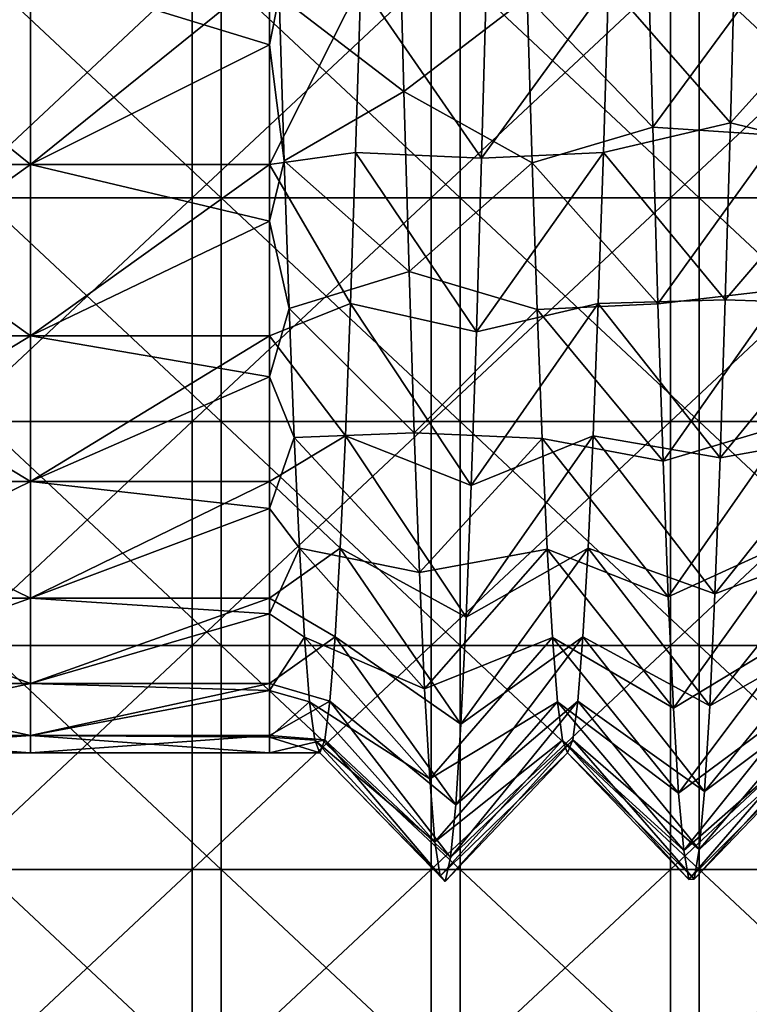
# Model space of a CAD drawing. Header units: inches. Extents: x -4.75 to 4.5, y 0 to 1.88.
# Tile 389 of 462: x 3.63 to 3.87, y 0.33 to 0.66. Entities that reach past the tile are written whole.
import ezdxf

# ---------------------------------------------------------------- set-up
doc = ezdxf.new("R2010")
doc.units = ezdxf.units.IN
doc.header["$LTSCALE"] = 101.851852
doc.header["$MEASUREMENT"] = 0
for name, color, linetype in [('13', 7, 'CONTINUOUS'), ('14', 7, 'CONTINUOUS'), ('5', 7, 'CONTINUOUS'), ('6', 7, 'CONTINUOUS'), ('82', 7, 'CONTINUOUS'), ('83', 7, 'CONTINUOUS')]:
    doc.layers.add(name, color=color, linetype=linetype)

msp = doc.modelspace()

# ---------------------------------------------------------------- linework, layer by layer
at = {"layer": '13', "color": 13, "linetype": 'Continuous', "true_color": 0xd67263}
for points in [[(3.6173, 0.6, -1.25), (3.6173, 0.675, -1.25), (3.69738, 0.6, -1.25), (3.6173, 0.6, -1.25)], [(3.69738, 0.6, -1.25), (3.6173, 0.675, -1.25), (3.69738, 0.675, -1.25), (3.69738, 0.6, -1.25)], [(3.69738, 0.6, -1.25), (3.69738, 0.675, -1.25), (3.77746, 0.6, -1.25), (3.69738, 0.6, -1.25)], [(3.77746, 0.6, -1.25), (3.69738, 0.675, -1.25), (3.77746, 0.675, -1.25), (3.77746, 0.6, -1.25)], [(3.77746, 0.6, -1.25), (3.77746, 0.675, -1.25), (3.85754, 0.6, -1.25), (3.77746, 0.6, -1.25)], [(3.85754, 0.6, -1.25), (3.77746, 0.675, -1.25), (3.85754, 0.675, -1.25), (3.85754, 0.6, -1.25)], [(3.85754, 0.6, -1.25), (3.85754, 0.675, -1.25), (3.93762, 0.6, -1.25), (3.85754, 0.6, -1.25)], [(3.93762, 0.6, -1.25), (3.85754, 0.675, -1.25), (3.93762, 0.675, -1.25), (3.93762, 0.6, -1.25)], [(3.6173, 0.525, -1.25), (3.6173, 0.6, -1.25), (3.69738, 0.525, -1.25), (3.6173, 0.525, -1.25)], [(3.69738, 0.525, -1.25), (3.6173, 0.6, -1.25), (3.69738, 0.6, -1.25), (3.69738, 0.525, -1.25)], [(3.69738, 0.525, -1.25), (3.69738, 0.6, -1.25), (3.77746, 0.525, -1.25), (3.69738, 0.525, -1.25)], [(3.77746, 0.525, -1.25), (3.69738, 0.6, -1.25), (3.77746, 0.6, -1.25), (3.77746, 0.525, -1.25)], [(3.77746, 0.525, -1.25), (3.77746, 0.6, -1.25), (3.85754, 0.525, -1.25), (3.77746, 0.525, -1.25)], [(3.85754, 0.525, -1.25), (3.77746, 0.6, -1.25), (3.85754, 0.6, -1.25), (3.85754, 0.525, -1.25)], [(3.85754, 0.525, -1.25), (3.85754, 0.6, -1.25), (3.93762, 0.525, -1.25), (3.85754, 0.525, -1.25)], [(3.93762, 0.525, -1.25), (3.85754, 0.6, -1.25), (3.93762, 0.6, -1.25), (3.93762, 0.525, -1.25)], [(3.6173, 0.45, -1.25), (3.6173, 0.525, -1.25), (3.69738, 0.45, -1.25), (3.6173, 0.45, -1.25)], [(3.69738, 0.45, -1.25), (3.6173, 0.525, -1.25), (3.69738, 0.525, -1.25), (3.69738, 0.45, -1.25)], [(3.69738, 0.45, -1.25), (3.69738, 0.525, -1.25), (3.77746, 0.45, -1.25), (3.69738, 0.45, -1.25)], [(3.77746, 0.45, -1.25), (3.69738, 0.525, -1.25), (3.77746, 0.525, -1.25), (3.77746, 0.45, -1.25)], [(3.77746, 0.45, -1.25), (3.77746, 0.525, -1.25), (3.85754, 0.45, -1.25), (3.77746, 0.45, -1.25)], [(3.85754, 0.45, -1.25), (3.77746, 0.525, -1.25), (3.85754, 0.525, -1.25), (3.85754, 0.45, -1.25)], [(3.85754, 0.45, -1.25), (3.85754, 0.525, -1.25), (3.93762, 0.45, -1.25), (3.85754, 0.45, -1.25)], [(3.93762, 0.45, -1.25), (3.85754, 0.525, -1.25), (3.93762, 0.525, -1.25), (3.93762, 0.45, -1.25)], [(3.6173, 0.375, -1.25), (3.6173, 0.45, -1.25), (3.69738, 0.375, -1.25), (3.6173, 0.375, -1.25)], [(3.69738, 0.375, -1.25), (3.6173, 0.45, -1.25), (3.69738, 0.45, -1.25), (3.69738, 0.375, -1.25)], [(3.69738, 0.375, -1.25), (3.69738, 0.45, -1.25), (3.77746, 0.375, -1.25), (3.69738, 0.375, -1.25)], [(3.77746, 0.375, -1.25), (3.69738, 0.45, -1.25), (3.77746, 0.45, -1.25), (3.77746, 0.375, -1.25)], [(3.77746, 0.375, -1.25), (3.77746, 0.45, -1.25), (3.85754, 0.375, -1.25), (3.77746, 0.375, -1.25)], [(3.85754, 0.375, -1.25), (3.77746, 0.45, -1.25), (3.85754, 0.45, -1.25), (3.85754, 0.375, -1.25)], [(3.85754, 0.375, -1.25), (3.85754, 0.45, -1.25), (3.93762, 0.375, -1.25), (3.85754, 0.375, -1.25)], [(3.93762, 0.375, -1.25), (3.85754, 0.45, -1.25), (3.93762, 0.45, -1.25), (3.93762, 0.375, -1.25)], [(3.6173, 0.3, -1.25), (3.6173, 0.375, -1.25), (3.69738, 0.3, -1.25), (3.6173, 0.3, -1.25)], [(3.69738, 0.3, -1.25), (3.6173, 0.375, -1.25), (3.69738, 0.375, -1.25), (3.69738, 0.3, -1.25)], [(3.69738, 0.3, -1.25), (3.69738, 0.375, -1.25), (3.77746, 0.3, -1.25), (3.69738, 0.3, -1.25)], [(3.77746, 0.3, -1.25), (3.69738, 0.375, -1.25), (3.77746, 0.375, -1.25), (3.77746, 0.3, -1.25)], [(3.77746, 0.3, -1.25), (3.77746, 0.375, -1.25), (3.85754, 0.3, -1.25), (3.77746, 0.3, -1.25)], [(3.85754, 0.3, -1.25), (3.77746, 0.375, -1.25), (3.85754, 0.375, -1.25), (3.85754, 0.3, -1.25)], [(3.85754, 0.3, -1.25), (3.85754, 0.375, -1.25), (3.93762, 0.3, -1.25), (3.85754, 0.3, -1.25)], [(3.93762, 0.3, -1.25), (3.85754, 0.375, -1.25), (3.93762, 0.375, -1.25), (3.93762, 0.3, -1.25)]]:
    msp.add_3dface(points, dxfattribs=at)
at = {"layer": '14', "color": 13, "linetype": 'Continuous', "true_color": 0xd67263}
for points in [[(3.68772, 0.6, 1.25), (3.68772, 0.675, 1.25), (3.60764, 0.6, 1.25), (3.68772, 0.6, 1.25)], [(3.60764, 0.6, 1.25), (3.68772, 0.675, 1.25), (3.60764, 0.675, 1.25), (3.60764, 0.6, 1.25)], [(3.7678, 0.6, 1.25), (3.7678, 0.675, 1.25), (3.68772, 0.6, 1.25), (3.7678, 0.6, 1.25)], [(3.68772, 0.6, 1.25), (3.7678, 0.675, 1.25), (3.68772, 0.675, 1.25), (3.68772, 0.6, 1.25)], [(3.84788, 0.6, 1.25), (3.84788, 0.675, 1.25), (3.7678, 0.6, 1.25), (3.84788, 0.6, 1.25)], [(3.7678, 0.6, 1.25), (3.84788, 0.675, 1.25), (3.7678, 0.675, 1.25), (3.7678, 0.6, 1.25)], [(3.92796, 0.6, 1.25), (3.92796, 0.675, 1.25), (3.84788, 0.6, 1.25), (3.92796, 0.6, 1.25)], [(3.84788, 0.6, 1.25), (3.92796, 0.675, 1.25), (3.84788, 0.675, 1.25), (3.84788, 0.6, 1.25)], [(3.68772, 0.525, 1.25), (3.68772, 0.6, 1.25), (3.60764, 0.525, 1.25), (3.68772, 0.525, 1.25)], [(3.60764, 0.525, 1.25), (3.68772, 0.6, 1.25), (3.60764, 0.6, 1.25), (3.60764, 0.525, 1.25)], [(3.7678, 0.525, 1.25), (3.7678, 0.6, 1.25), (3.68772, 0.525, 1.25), (3.7678, 0.525, 1.25)], [(3.68772, 0.525, 1.25), (3.7678, 0.6, 1.25), (3.68772, 0.6, 1.25), (3.68772, 0.525, 1.25)], [(3.84788, 0.525, 1.25), (3.84788, 0.6, 1.25), (3.7678, 0.525, 1.25), (3.84788, 0.525, 1.25)], [(3.7678, 0.525, 1.25), (3.84788, 0.6, 1.25), (3.7678, 0.6, 1.25), (3.7678, 0.525, 1.25)], [(3.92796, 0.525, 1.25), (3.92796, 0.6, 1.25), (3.84788, 0.525, 1.25), (3.92796, 0.525, 1.25)], [(3.84788, 0.525, 1.25), (3.92796, 0.6, 1.25), (3.84788, 0.6, 1.25), (3.84788, 0.525, 1.25)], [(3.68772, 0.45, 1.25), (3.68772, 0.525, 1.25), (3.60764, 0.45, 1.25), (3.68772, 0.45, 1.25)], [(3.60764, 0.45, 1.25), (3.68772, 0.525, 1.25), (3.60764, 0.525, 1.25), (3.60764, 0.45, 1.25)], [(3.7678, 0.45, 1.25), (3.7678, 0.525, 1.25), (3.68772, 0.45, 1.25), (3.7678, 0.45, 1.25)], [(3.68772, 0.45, 1.25), (3.7678, 0.525, 1.25), (3.68772, 0.525, 1.25), (3.68772, 0.45, 1.25)], [(3.84788, 0.45, 1.25), (3.84788, 0.525, 1.25), (3.7678, 0.45, 1.25), (3.84788, 0.45, 1.25)], [(3.7678, 0.45, 1.25), (3.84788, 0.525, 1.25), (3.7678, 0.525, 1.25), (3.7678, 0.45, 1.25)], [(3.92796, 0.45, 1.25), (3.92796, 0.525, 1.25), (3.84788, 0.45, 1.25), (3.92796, 0.45, 1.25)], [(3.84788, 0.45, 1.25), (3.92796, 0.525, 1.25), (3.84788, 0.525, 1.25), (3.84788, 0.45, 1.25)], [(3.68772, 0.375, 1.25), (3.68772, 0.45, 1.25), (3.60764, 0.375, 1.25), (3.68772, 0.375, 1.25)], [(3.60764, 0.375, 1.25), (3.68772, 0.45, 1.25), (3.60764, 0.45, 1.25), (3.60764, 0.375, 1.25)], [(3.7678, 0.375, 1.25), (3.7678, 0.45, 1.25), (3.68772, 0.375, 1.25), (3.7678, 0.375, 1.25)], [(3.68772, 0.375, 1.25), (3.7678, 0.45, 1.25), (3.68772, 0.45, 1.25), (3.68772, 0.375, 1.25)], [(3.84788, 0.375, 1.25), (3.84788, 0.45, 1.25), (3.7678, 0.375, 1.25), (3.84788, 0.375, 1.25)], [(3.7678, 0.375, 1.25), (3.84788, 0.45, 1.25), (3.7678, 0.45, 1.25), (3.7678, 0.375, 1.25)], [(3.92796, 0.375, 1.25), (3.92796, 0.45, 1.25), (3.84788, 0.375, 1.25), (3.92796, 0.375, 1.25)], [(3.84788, 0.375, 1.25), (3.92796, 0.45, 1.25), (3.84788, 0.45, 1.25), (3.84788, 0.375, 1.25)], [(3.68772, 0.3, 1.25), (3.68772, 0.375, 1.25), (3.60764, 0.3, 1.25), (3.68772, 0.3, 1.25)], [(3.60764, 0.3, 1.25), (3.68772, 0.375, 1.25), (3.60764, 0.375, 1.25), (3.60764, 0.3, 1.25)], [(3.7678, 0.3, 1.25), (3.7678, 0.375, 1.25), (3.68772, 0.3, 1.25), (3.7678, 0.3, 1.25)], [(3.68772, 0.3, 1.25), (3.7678, 0.375, 1.25), (3.68772, 0.375, 1.25), (3.68772, 0.3, 1.25)], [(3.84788, 0.3, 1.25), (3.84788, 0.375, 1.25), (3.7678, 0.3, 1.25), (3.84788, 0.3, 1.25)], [(3.7678, 0.3, 1.25), (3.84788, 0.375, 1.25), (3.7678, 0.375, 1.25), (3.7678, 0.3, 1.25)], [(3.92796, 0.3, 1.25), (3.92796, 0.375, 1.25), (3.84788, 0.3, 1.25), (3.92796, 0.3, 1.25)], [(3.84788, 0.3, 1.25), (3.92796, 0.375, 1.25), (3.84788, 0.375, 1.25), (3.84788, 0.3, 1.25)]]:
    msp.add_3dface(points, dxfattribs=at)
at = {"layer": '5', "color": 13, "linetype": 'Continuous', "true_color": 0xd67263}
for points in [[(3.63352, 0.6111, -0.28429), (3.63352, 0.67575, -0.32836), (3.55344, 0.6111, -0.28429), (3.63352, 0.6111, -0.28429)], [(3.55344, 0.6111, -0.28429), (3.63352, 0.67575, -0.32836), (3.55344, 0.67575, -0.32836), (3.55344, 0.6111, -0.28429)], [(3.7136, 0.6111, -0.28429), (3.7136, 0.67575, -0.32836), (3.63352, 0.6111, -0.28429), (3.7136, 0.6111, -0.28429)], [(3.63352, 0.6111, -0.28429), (3.7136, 0.67575, -0.32836), (3.63352, 0.67575, -0.32836), (3.63352, 0.6111, -0.28429)], [(3.7136, 0.67575, -0.32836), (3.7136, 0.6111, -0.28429), (3.74416, 0.67176, -0.32604), (3.7136, 0.67575, -0.32836)], [(3.74416, 0.67176, -0.32604), (3.7136, 0.6111, -0.28429), (3.74243, 0.61514, -0.28748), (3.74416, 0.67176, -0.32604)], [(3.74243, 0.61514, -0.28748), (3.7136, 0.6111, -0.28429), (3.74072, 0.56454, -0.24236), (3.74243, 0.61514, -0.28748)], [(3.63352, 0.55375, -0.23107), (3.63352, 0.6111, -0.28429), (3.55344, 0.55375, -0.23107), (3.63352, 0.55375, -0.23107)], [(3.55344, 0.55375, -0.23107), (3.63352, 0.6111, -0.28429), (3.55344, 0.6111, -0.28429), (3.55344, 0.55375, -0.23107)], [(3.7136, 0.55375, -0.23107), (3.7136, 0.6111, -0.28429), (3.63352, 0.55375, -0.23107), (3.7136, 0.55375, -0.23107)], [(3.63352, 0.55375, -0.23107), (3.7136, 0.6111, -0.28429), (3.63352, 0.6111, -0.28429), (3.63352, 0.55375, -0.23107)], [(3.7136, 0.6111, -0.28429), (3.7136, 0.55375, -0.23107), (3.74072, 0.56454, -0.24236), (3.7136, 0.6111, -0.28429)], [(3.74072, 0.56454, -0.24236), (3.7136, 0.55375, -0.23107), (3.73901, 0.52023, -0.19113), (3.74072, 0.56454, -0.24236)], [(3.63352, 0.50496, -0.1699), (3.63352, 0.55375, -0.23107), (3.55344, 0.50496, -0.1699), (3.63352, 0.50496, -0.1699)], [(3.55344, 0.50496, -0.1699), (3.63352, 0.55375, -0.23107), (3.55344, 0.55375, -0.23107), (3.55344, 0.50496, -0.1699)], [(3.7136, 0.50496, -0.1699), (3.7136, 0.55375, -0.23107), (3.63352, 0.50496, -0.1699), (3.7136, 0.50496, -0.1699)], [(3.63352, 0.50496, -0.1699), (3.7136, 0.55375, -0.23107), (3.63352, 0.55375, -0.23107), (3.63352, 0.50496, -0.1699)], [(3.7136, 0.55375, -0.23107), (3.7136, 0.50496, -0.1699), (3.73901, 0.52023, -0.19113), (3.7136, 0.55375, -0.23107)], [(3.73901, 0.52023, -0.19113), (3.7136, 0.50496, -0.1699), (3.73729, 0.48262, -0.13411), (3.73901, 0.52023, -0.19113)], [(3.63352, 0.46584, -0.10214), (3.63352, 0.50496, -0.1699), (3.55344, 0.46584, -0.10214), (3.63352, 0.46584, -0.10214)], [(3.55344, 0.46584, -0.10214), (3.63352, 0.50496, -0.1699), (3.55344, 0.50496, -0.1699), (3.55344, 0.46584, -0.10214)], [(3.7136, 0.46584, -0.10214), (3.7136, 0.50496, -0.1699), (3.63352, 0.46584, -0.10214), (3.7136, 0.46584, -0.10214)], [(3.63352, 0.46584, -0.10214), (3.7136, 0.50496, -0.1699), (3.63352, 0.50496, -0.1699), (3.63352, 0.46584, -0.10214)], [(3.7136, 0.50496, -0.1699), (3.7136, 0.46584, -0.10214), (3.73729, 0.48262, -0.13411), (3.7136, 0.50496, -0.1699)], [(3.73729, 0.48262, -0.13411), (3.7136, 0.46584, -0.10214), (3.73557, 0.45285, -0.07291), (3.73729, 0.48262, -0.13411)], [(3.63352, 0.43726, -0.0293), (3.63352, 0.46584, -0.10214), (3.55344, 0.43726, -0.0293), (3.63352, 0.43726, -0.0293)], [(3.55344, 0.43726, -0.0293), (3.63352, 0.46584, -0.10214), (3.55344, 0.46584, -0.10214), (3.55344, 0.43726, -0.0293)], [(3.7136, 0.43726, -0.0293), (3.7136, 0.46584, -0.10214), (3.63352, 0.43726, -0.0293), (3.7136, 0.43726, -0.0293)], [(3.63352, 0.43726, -0.0293), (3.7136, 0.46584, -0.10214), (3.63352, 0.46584, -0.10214), (3.63352, 0.43726, -0.0293)], [(3.7136, 0.46584, -0.10214), (3.7136, 0.43726, -0.0293), (3.73557, 0.45285, -0.07291), (3.7136, 0.46584, -0.10214)], [(3.73557, 0.45285, -0.07291), (3.7136, 0.43726, -0.0293), (3.73386, 0.43137, -0.00874), (3.73557, 0.45285, -0.07291)], [(3.63352, 0.41985, 0.04698), (3.63352, 0.43726, -0.0293), (3.55344, 0.41985, 0.04698), (3.63352, 0.41985, 0.04698)], [(3.55344, 0.41985, 0.04698), (3.63352, 0.43726, -0.0293), (3.55344, 0.43726, -0.0293), (3.55344, 0.41985, 0.04698)], [(3.7136, 0.41985, 0.04698), (3.7136, 0.43726, -0.0293), (3.63352, 0.41985, 0.04698), (3.7136, 0.41985, 0.04698)], [(3.63352, 0.41985, 0.04698), (3.7136, 0.43726, -0.0293), (3.63352, 0.43726, -0.0293), (3.63352, 0.41985, 0.04698)], [(3.7136, 0.43726, -0.0293), (3.7136, 0.41985, 0.04698), (3.73386, 0.43137, -0.00874), (3.7136, 0.43726, -0.0293)], [(3.73386, 0.43137, -0.00874), (3.7136, 0.41985, 0.04698), (3.73215, 0.41836, 0.05761), (3.73386, 0.43137, -0.00874)], [(3.63352, 0.414, 0.125), (3.63352, 0.41985, 0.04698), (3.55344, 0.414, 0.125), (3.63352, 0.414, 0.125)], [(3.55344, 0.414, 0.125), (3.63352, 0.41985, 0.04698), (3.55344, 0.41985, 0.04698), (3.55344, 0.414, 0.125)], [(3.7136, 0.414, 0.125), (3.7136, 0.41985, 0.04698), (3.63352, 0.414, 0.125), (3.7136, 0.414, 0.125)], [(3.63352, 0.414, 0.125), (3.7136, 0.41985, 0.04698), (3.63352, 0.41985, 0.04698), (3.63352, 0.414, 0.125)], [(3.7136, 0.41985, 0.04698), (3.7136, 0.414, 0.125), (3.73215, 0.41836, 0.05761), (3.7136, 0.41985, 0.04698)], [(3.7136, 0.414, 0.125), (3.73045, 0.414, 0.125), (3.73215, 0.41836, 0.05761), (3.7136, 0.414, 0.125)]]:
    msp.add_3dface(points, dxfattribs=at)
at = {"layer": '6', "color": 13, "linetype": 'Continuous', "true_color": 0xd67263}
for points in [[(3.7136, 0.65118, 0.56326), (3.63352, 0.67575, 0.57836), (3.7136, 0.71596, 0.59931), (3.7136, 0.65118, 0.56326)], [(3.7136, 0.65118, 0.56326), (3.7136, 0.71596, 0.59931), (3.71685, 0.66758, 0.57355), (3.7136, 0.65118, 0.56326)], [(3.63352, 0.67575, 0.57836), (3.63352, 0.6111, 0.53429), (3.55344, 0.67575, 0.57836), (3.63352, 0.67575, 0.57836)], [(3.55344, 0.67575, 0.57836), (3.63352, 0.6111, 0.53429), (3.55344, 0.6111, 0.53429), (3.55344, 0.67575, 0.57836)], [(3.63352, 0.6111, 0.53429), (3.63352, 0.67575, 0.57836), (3.7136, 0.65118, 0.56326), (3.63352, 0.6111, 0.53429)], [(3.71855, 0.61235, 0.53528), (3.7136, 0.65118, 0.56326), (3.71685, 0.66758, 0.57355), (3.71855, 0.61235, 0.53528)], [(3.7136, 0.59215, 0.51842), (3.63352, 0.6111, 0.53429), (3.7136, 0.65118, 0.56326), (3.7136, 0.59215, 0.51842)], [(3.7136, 0.59215, 0.51842), (3.7136, 0.65118, 0.56326), (3.71855, 0.61235, 0.53528), (3.7136, 0.59215, 0.51842)], [(3.63352, 0.6111, 0.53429), (3.63352, 0.55375, 0.48107), (3.55344, 0.6111, 0.53429), (3.63352, 0.6111, 0.53429)], [(3.55344, 0.6111, 0.53429), (3.63352, 0.55375, 0.48107), (3.55344, 0.55375, 0.48107), (3.55344, 0.6111, 0.53429)], [(3.63352, 0.55375, 0.48107), (3.63352, 0.6111, 0.53429), (3.7136, 0.59215, 0.51842), (3.63352, 0.55375, 0.48107)], [(3.72023, 0.56287, 0.49066), (3.7136, 0.59215, 0.51842), (3.71855, 0.61235, 0.53528), (3.72023, 0.56287, 0.49066)], [(3.7136, 0.54004, 0.4657), (3.63352, 0.55375, 0.48107), (3.7136, 0.59215, 0.51842), (3.7136, 0.54004, 0.4657)], [(3.7136, 0.54004, 0.4657), (3.7136, 0.59215, 0.51842), (3.72023, 0.56287, 0.49066), (3.7136, 0.54004, 0.4657)], [(3.72191, 0.51967, 0.44039), (3.7136, 0.54004, 0.4657), (3.72023, 0.56287, 0.49066), (3.72191, 0.51967, 0.44039)], [(3.63352, 0.55375, 0.48107), (3.63352, 0.50496, 0.4199), (3.55344, 0.55375, 0.48107), (3.63352, 0.55375, 0.48107)], [(3.55344, 0.55375, 0.48107), (3.63352, 0.50496, 0.4199), (3.55344, 0.50496, 0.4199), (3.55344, 0.55375, 0.48107)], [(3.63352, 0.50496, 0.4199), (3.63352, 0.55375, 0.48107), (3.7136, 0.54004, 0.4657), (3.63352, 0.50496, 0.4199)], [(3.7136, 0.4959, 0.40614), (3.63352, 0.50496, 0.4199), (3.7136, 0.54004, 0.4657), (3.7136, 0.4959, 0.40614)], [(3.7136, 0.4959, 0.40614), (3.7136, 0.54004, 0.4657), (3.72191, 0.51967, 0.44039), (3.7136, 0.4959, 0.40614)], [(3.72361, 0.4826, 0.38407), (3.7136, 0.4959, 0.40614), (3.72191, 0.51967, 0.44039), (3.72361, 0.4826, 0.38407)], [(3.63352, 0.50496, 0.4199), (3.63352, 0.46584, 0.35214), (3.55344, 0.50496, 0.4199), (3.63352, 0.50496, 0.4199)], [(3.55344, 0.50496, 0.4199), (3.63352, 0.46584, 0.35214), (3.55344, 0.46584, 0.35214), (3.55344, 0.50496, 0.4199)], [(3.63352, 0.46584, 0.35214), (3.63352, 0.50496, 0.4199), (3.7136, 0.4959, 0.40614), (3.63352, 0.46584, 0.35214)], [(3.7136, 0.46061, 0.34094), (3.63352, 0.46584, 0.35214), (3.7136, 0.4959, 0.40614), (3.7136, 0.46061, 0.34094)], [(3.7136, 0.46061, 0.34094), (3.7136, 0.4959, 0.40614), (3.72361, 0.4826, 0.38407), (3.7136, 0.46061, 0.34094)], [(3.72533, 0.45279, 0.32276), (3.7136, 0.46061, 0.34094), (3.72361, 0.4826, 0.38407), (3.72533, 0.45279, 0.32276)], [(3.63352, 0.46584, 0.35214), (3.63352, 0.43726, 0.2793), (3.55344, 0.46584, 0.35214), (3.63352, 0.46584, 0.35214)], [(3.55344, 0.46584, 0.35214), (3.63352, 0.43726, 0.2793), (3.55344, 0.43726, 0.2793), (3.55344, 0.46584, 0.35214)], [(3.63352, 0.43726, 0.2793), (3.63352, 0.46584, 0.35214), (3.7136, 0.46061, 0.34094), (3.63352, 0.43726, 0.2793)], [(3.7136, 0.43489, 0.27141), (3.63352, 0.43726, 0.2793), (3.7136, 0.46061, 0.34094), (3.7136, 0.43489, 0.27141)], [(3.7136, 0.43489, 0.27141), (3.7136, 0.46061, 0.34094), (3.72533, 0.45279, 0.32276), (3.7136, 0.43489, 0.27141)], [(3.72705, 0.43117, 0.25796), (3.7136, 0.43489, 0.27141), (3.72533, 0.45279, 0.32276), (3.72705, 0.43117, 0.25796)], [(3.63352, 0.43726, 0.2793), (3.63352, 0.41985, 0.20302), (3.55344, 0.43726, 0.2793), (3.63352, 0.43726, 0.2793)], [(3.55344, 0.43726, 0.2793), (3.63352, 0.41985, 0.20302), (3.55344, 0.41985, 0.20302), (3.55344, 0.43726, 0.2793)], [(3.63352, 0.41985, 0.20302), (3.63352, 0.43726, 0.2793), (3.7136, 0.43489, 0.27141), (3.63352, 0.41985, 0.20302)], [(3.7136, 0.41925, 0.19895), (3.63352, 0.41985, 0.20302), (3.7136, 0.43489, 0.27141), (3.7136, 0.41925, 0.19895)], [(3.7136, 0.41925, 0.19895), (3.7136, 0.43489, 0.27141), (3.72705, 0.43117, 0.25796), (3.7136, 0.41925, 0.19895)], [(3.72876, 0.41826, 0.19161), (3.7136, 0.41925, 0.19895), (3.72705, 0.43117, 0.25796), (3.72876, 0.41826, 0.19161)], [(3.63352, 0.414, 0.125), (3.55344, 0.414, 0.125), (3.55344, 0.41985, 0.20302), (3.63352, 0.414, 0.125)], [(3.63352, 0.41985, 0.20302), (3.63352, 0.414, 0.125), (3.55344, 0.41985, 0.20302), (3.63352, 0.41985, 0.20302)], [(3.7136, 0.414, 0.125), (3.63352, 0.414, 0.125), (3.63352, 0.41985, 0.20302), (3.7136, 0.414, 0.125)], [(3.7136, 0.414, 0.125), (3.63352, 0.41985, 0.20302), (3.7136, 0.41925, 0.19895), (3.7136, 0.414, 0.125)], [(3.73045, 0.414, 0.125), (3.7136, 0.414, 0.125), (3.7136, 0.41925, 0.19895), (3.73045, 0.414, 0.125)], [(3.73045, 0.414, 0.125), (3.7136, 0.41925, 0.19895), (3.72876, 0.41826, 0.19161), (3.73045, 0.414, 0.125)]]:
    msp.add_3dface(points, dxfattribs=at)
at = {"layer": '82', "color": 13, "linetype": 'Continuous', "true_color": 0xd67263}
for points in [[(3.75861, 0.63562, 0.60496), (3.71685, 0.66758, 0.57355), (3.75688, 0.70112, 0.64038), (3.75861, 0.63562, 0.60496)], [(3.86799, 0.6251, -0.34817), (3.86972, 0.6898, -0.38503), (3.82716, 0.67176, -0.32604), (3.86799, 0.6251, -0.34817)], [(3.84021, 0.68819, 0.63425), (3.84195, 0.62361, 0.59719), (3.79986, 0.66722, 0.57333), (3.84021, 0.68819, 0.63425)], [(3.78639, 0.67701, -0.37862), (3.74416, 0.67176, -0.32604), (3.78465, 0.61326, -0.34014), (3.78639, 0.67701, -0.37862)], [(3.74416, 0.67176, -0.32604), (3.74243, 0.61514, -0.28748), (3.78465, 0.61326, -0.34014), (3.74416, 0.67176, -0.32604)], [(3.82543, 0.61514, -0.28748), (3.86799, 0.6251, -0.34817), (3.82716, 0.67176, -0.32604), (3.82543, 0.61514, -0.28748)], [(3.71855, 0.61235, 0.53528), (3.71685, 0.66758, 0.57355), (3.75861, 0.63562, 0.60496), (3.71855, 0.61235, 0.53528)], [(3.79986, 0.66722, 0.57333), (3.84195, 0.62361, 0.59719), (3.80157, 0.61164, 0.53472), (3.79986, 0.66722, 0.57333)], [(3.76035, 0.57533, 0.56126), (3.71855, 0.61235, 0.53528), (3.75861, 0.63562, 0.60496), (3.76035, 0.57533, 0.56126)], [(3.84195, 0.62361, 0.59719), (3.84368, 0.56444, 0.55198), (3.80157, 0.61164, 0.53472), (3.84195, 0.62361, 0.59719)], [(3.86625, 0.56578, -0.30315), (3.86799, 0.6251, -0.34817), (3.82543, 0.61514, -0.28748), (3.86625, 0.56578, -0.30315)], [(3.74243, 0.61514, -0.28748), (3.74072, 0.56454, -0.24236), (3.78292, 0.5551, -0.29364), (3.74243, 0.61514, -0.28748)], [(3.78465, 0.61326, -0.34014), (3.74243, 0.61514, -0.28748), (3.78292, 0.5551, -0.29364), (3.78465, 0.61326, -0.34014)], [(3.82372, 0.56454, -0.24236), (3.86625, 0.56578, -0.30315), (3.82543, 0.61514, -0.28748), (3.82372, 0.56454, -0.24236)], [(3.72023, 0.56287, 0.49066), (3.71855, 0.61235, 0.53528), (3.76035, 0.57533, 0.56126), (3.72023, 0.56287, 0.49066)], [(3.80157, 0.61164, 0.53472), (3.84368, 0.56444, 0.55198), (3.80324, 0.56251, 0.49029), (3.80157, 0.61164, 0.53472)], [(3.76209, 0.52128, 0.51003), (3.72023, 0.56287, 0.49066), (3.76035, 0.57533, 0.56126), (3.76209, 0.52128, 0.51003)], [(3.74072, 0.56454, -0.24236), (3.73901, 0.52023, -0.19113), (3.78118, 0.50354, -0.23992), (3.74072, 0.56454, -0.24236)], [(3.78292, 0.5551, -0.29364), (3.74072, 0.56454, -0.24236), (3.78118, 0.50354, -0.23992), (3.78292, 0.5551, -0.29364)], [(3.84368, 0.56444, 0.55198), (3.84542, 0.5117, 0.49941), (3.80324, 0.56251, 0.49029), (3.84368, 0.56444, 0.55198)], [(3.82201, 0.52023, -0.19113), (3.86452, 0.51288, -0.25075), (3.82372, 0.56454, -0.24236), (3.82201, 0.52023, -0.19113)], [(3.86452, 0.51288, -0.25075), (3.86625, 0.56578, -0.30315), (3.82372, 0.56454, -0.24236), (3.86452, 0.51288, -0.25075)], [(3.72191, 0.51967, 0.44039), (3.72023, 0.56287, 0.49066), (3.76209, 0.52128, 0.51003), (3.72191, 0.51967, 0.44039)], [(3.80324, 0.56251, 0.49029), (3.84542, 0.5117, 0.49941), (3.80492, 0.51929, 0.43989), (3.80324, 0.56251, 0.49029)], [(3.76382, 0.47441, 0.45217), (3.72191, 0.51967, 0.44039), (3.76209, 0.52128, 0.51003), (3.76382, 0.47441, 0.45217)], [(3.72361, 0.4826, 0.38407), (3.72191, 0.51967, 0.44039), (3.76382, 0.47441, 0.45217), (3.72361, 0.4826, 0.38407)], [(3.73901, 0.52023, -0.19113), (3.73729, 0.48262, -0.13411), (3.77945, 0.45946, -0.1799), (3.73901, 0.52023, -0.19113)], [(3.78118, 0.50354, -0.23992), (3.73901, 0.52023, -0.19113), (3.77945, 0.45946, -0.1799), (3.78118, 0.50354, -0.23992)], [(3.84542, 0.5117, 0.49941), (3.84715, 0.46631, 0.44038), (3.80492, 0.51929, 0.43989), (3.84542, 0.5117, 0.49941)], [(3.80492, 0.51929, 0.43989), (3.84715, 0.46631, 0.44038), (3.80662, 0.48232, 0.38359), (3.80492, 0.51929, 0.43989)], [(3.82029, 0.48262, -0.13411), (3.86278, 0.4673, -0.19186), (3.82201, 0.52023, -0.19113), (3.82029, 0.48262, -0.13411)], [(3.86278, 0.4673, -0.19186), (3.86452, 0.51288, -0.25075), (3.82201, 0.52023, -0.19113), (3.86278, 0.4673, -0.19186)], [(3.72533, 0.45279, 0.32276), (3.72361, 0.4826, 0.38407), (3.76556, 0.43553, 0.38866), (3.72533, 0.45279, 0.32276)], [(3.76556, 0.43553, 0.38866), (3.72361, 0.4826, 0.38407), (3.76382, 0.47441, 0.45217), (3.76556, 0.43553, 0.38866)], [(3.73729, 0.48262, -0.13411), (3.73557, 0.45285, -0.07291), (3.77771, 0.42362, -0.11462), (3.73729, 0.48262, -0.13411)], [(3.77945, 0.45946, -0.1799), (3.73729, 0.48262, -0.13411), (3.77771, 0.42362, -0.11462), (3.77945, 0.45946, -0.1799)], [(3.84715, 0.46631, 0.44038), (3.84889, 0.42904, 0.37591), (3.80662, 0.48232, 0.38359), (3.84715, 0.46631, 0.44038)], [(3.80662, 0.48232, 0.38359), (3.84889, 0.42904, 0.37591), (3.80834, 0.4527, 0.32255), (3.80662, 0.48232, 0.38359)], [(3.81857, 0.45285, -0.07291), (3.86104, 0.42983, -0.12751), (3.82029, 0.48262, -0.13411), (3.81857, 0.45285, -0.07291)], [(3.86104, 0.42983, -0.12751), (3.86278, 0.4673, -0.19186), (3.82029, 0.48262, -0.13411), (3.86104, 0.42983, -0.12751)], [(3.72705, 0.43117, 0.25796), (3.72533, 0.45279, 0.32276), (3.76729, 0.40531, 0.32061), (3.72705, 0.43117, 0.25796)], [(3.76729, 0.40531, 0.32061), (3.72533, 0.45279, 0.32276), (3.76556, 0.43553, 0.38866), (3.76729, 0.40531, 0.32061)], [(3.73557, 0.45285, -0.07291), (3.73386, 0.43137, -0.00874), (3.77597, 0.39665, -0.04522), (3.73557, 0.45285, -0.07291)], [(3.77771, 0.42362, -0.11462), (3.73557, 0.45285, -0.07291), (3.77597, 0.39665, -0.04522), (3.77771, 0.42362, -0.11462)], [(3.84889, 0.42904, 0.37591), (3.85063, 0.40054, 0.30712), (3.80834, 0.4527, 0.32255), (3.84889, 0.42904, 0.37591)], [(3.80834, 0.4527, 0.32255), (3.85063, 0.40054, 0.30712), (3.81006, 0.43114, 0.25785), (3.80834, 0.4527, 0.32255)], [(3.81686, 0.43137, -0.00874), (3.85931, 0.40112, -0.05881), (3.81857, 0.45285, -0.07291), (3.81686, 0.43137, -0.00874)], [(3.85931, 0.40112, -0.05881), (3.86104, 0.42983, -0.12751), (3.81857, 0.45285, -0.07291), (3.85931, 0.40112, -0.05881)], [(3.72876, 0.41826, 0.19161), (3.72705, 0.43117, 0.25796), (3.76903, 0.38426, 0.24918), (3.72876, 0.41826, 0.19161)], [(3.76903, 0.38426, 0.24918), (3.72705, 0.43117, 0.25796), (3.76729, 0.40531, 0.32061), (3.76903, 0.38426, 0.24918)], [(3.73386, 0.43137, -0.00874), (3.73215, 0.41836, 0.05761), (3.77424, 0.37901, 0.02713), (3.73386, 0.43137, -0.00874)], [(3.77597, 0.39665, -0.04522), (3.73386, 0.43137, -0.00874), (3.77424, 0.37901, 0.02713), (3.77597, 0.39665, -0.04522)], [(3.85063, 0.40054, 0.30712), (3.85236, 0.38131, 0.23518), (3.81006, 0.43114, 0.25785), (3.85063, 0.40054, 0.30712)], [(3.81006, 0.43114, 0.25785), (3.85236, 0.38131, 0.23518), (3.81176, 0.41826, 0.19166), (3.81006, 0.43114, 0.25785)], [(3.81515, 0.41836, 0.05761), (3.85757, 0.38166, 0.01307), (3.81686, 0.43137, -0.00874), (3.81515, 0.41836, 0.05761)], [(3.85757, 0.38166, 0.01307), (3.85931, 0.40112, -0.05881), (3.81686, 0.43137, -0.00874), (3.85757, 0.38166, 0.01307)], [(3.73045, 0.414, 0.125), (3.72876, 0.41826, 0.19161), (3.77077, 0.37276, 0.1756), (3.73045, 0.414, 0.125)], [(3.77077, 0.37276, 0.1756), (3.72876, 0.41826, 0.19161), (3.76903, 0.38426, 0.24918), (3.77077, 0.37276, 0.1756)], [(3.73215, 0.41836, 0.05761), (3.73045, 0.414, 0.125), (3.7725, 0.371, 0.10116), (3.73215, 0.41836, 0.05761)], [(3.77424, 0.37901, 0.02713), (3.73215, 0.41836, 0.05761), (3.7725, 0.371, 0.10116), (3.77424, 0.37901, 0.02713)], [(3.85236, 0.38131, 0.23518), (3.8541, 0.37167, 0.16134), (3.81176, 0.41826, 0.19166), (3.85236, 0.38131, 0.23518)], [(3.81176, 0.41826, 0.19166), (3.8541, 0.37167, 0.16134), (3.81345, 0.414, 0.125), (3.81176, 0.41826, 0.19166)], [(3.81345, 0.414, 0.125), (3.85584, 0.37178, 0.08688), (3.81515, 0.41836, 0.05761), (3.81345, 0.414, 0.125)], [(3.85584, 0.37178, 0.08688), (3.85757, 0.38166, 0.01307), (3.81515, 0.41836, 0.05761), (3.85584, 0.37178, 0.08688)], [(3.7725, 0.371, 0.10116), (3.73045, 0.414, 0.125), (3.77077, 0.37276, 0.1756), (3.7725, 0.371, 0.10116)], [(3.8541, 0.37167, 0.16134), (3.85584, 0.37178, 0.08688), (3.81345, 0.414, 0.125), (3.8541, 0.37167, 0.16134)]]:
    msp.add_3dface(points, dxfattribs=at)
at = {"layer": '83', "color": 13, "linetype": 'Continuous', "true_color": 0xd67263}
for points in [[(3.75861, 0.63562, 0.60496), (3.75688, 0.70112, 0.64038), (3.79986, 0.66722, 0.57333), (3.75861, 0.63562, 0.60496)], [(3.86972, 0.6898, -0.38503), (3.86799, 0.6251, -0.34817), (3.91017, 0.672, -0.32618), (3.86972, 0.6898, -0.38503)], [(3.84195, 0.62361, 0.59719), (3.84021, 0.68819, 0.63425), (3.88252, 0.67882, 0.58012), (3.84195, 0.62361, 0.59719)], [(3.78639, 0.67701, -0.37862), (3.78465, 0.61326, -0.34014), (3.82716, 0.67176, -0.32604), (3.78639, 0.67701, -0.37862)], [(3.84195, 0.62361, 0.59719), (3.88252, 0.67882, 0.58012), (3.88428, 0.6208, 0.54184), (3.84195, 0.62361, 0.59719)], [(3.78465, 0.61326, -0.34014), (3.82543, 0.61514, -0.28748), (3.82716, 0.67176, -0.32604), (3.78465, 0.61326, -0.34014)], [(3.86799, 0.6251, -0.34817), (3.90843, 0.61517, -0.2875), (3.91017, 0.672, -0.32618), (3.86799, 0.6251, -0.34817)], [(3.75861, 0.63562, 0.60496), (3.79986, 0.66722, 0.57333), (3.80157, 0.61164, 0.53472), (3.75861, 0.63562, 0.60496)], [(3.76035, 0.57533, 0.56126), (3.75861, 0.63562, 0.60496), (3.80157, 0.61164, 0.53472), (3.76035, 0.57533, 0.56126)], [(3.84368, 0.56444, 0.55198), (3.84195, 0.62361, 0.59719), (3.88428, 0.6208, 0.54184), (3.84368, 0.56444, 0.55198)], [(3.86799, 0.6251, -0.34817), (3.86625, 0.56578, -0.30315), (3.90843, 0.61517, -0.2875), (3.86799, 0.6251, -0.34817)], [(3.84368, 0.56444, 0.55198), (3.88428, 0.6208, 0.54184), (3.886, 0.5694, 0.49723), (3.84368, 0.56444, 0.55198)], [(3.78465, 0.61326, -0.34014), (3.78292, 0.5551, -0.29364), (3.82543, 0.61514, -0.28748), (3.78465, 0.61326, -0.34014)], [(3.78292, 0.5551, -0.29364), (3.82372, 0.56454, -0.24236), (3.82543, 0.61514, -0.28748), (3.78292, 0.5551, -0.29364)], [(3.86625, 0.56578, -0.30315), (3.90672, 0.56448, -0.2423), (3.90843, 0.61517, -0.2875), (3.86625, 0.56578, -0.30315)], [(3.76035, 0.57533, 0.56126), (3.80157, 0.61164, 0.53472), (3.80324, 0.56251, 0.49029), (3.76035, 0.57533, 0.56126)], [(3.76209, 0.52128, 0.51003), (3.76035, 0.57533, 0.56126), (3.80324, 0.56251, 0.49029), (3.76209, 0.52128, 0.51003)], [(3.84542, 0.5117, 0.49941), (3.84368, 0.56444, 0.55198), (3.886, 0.5694, 0.49723), (3.84542, 0.5117, 0.49941)], [(3.84542, 0.5117, 0.49941), (3.886, 0.5694, 0.49723), (3.88771, 0.52432, 0.44645), (3.84542, 0.5117, 0.49941)], [(3.78292, 0.5551, -0.29364), (3.78118, 0.50354, -0.23992), (3.82372, 0.56454, -0.24236), (3.78292, 0.5551, -0.29364)], [(3.78118, 0.50354, -0.23992), (3.82201, 0.52023, -0.19113), (3.82372, 0.56454, -0.24236), (3.78118, 0.50354, -0.23992)], [(3.86625, 0.56578, -0.30315), (3.86452, 0.51288, -0.25075), (3.90672, 0.56448, -0.2423), (3.86625, 0.56578, -0.30315)], [(3.86452, 0.51288, -0.25075), (3.90501, 0.52017, -0.19105), (3.90672, 0.56448, -0.2423), (3.86452, 0.51288, -0.25075)], [(3.76209, 0.52128, 0.51003), (3.80324, 0.56251, 0.49029), (3.80492, 0.51929, 0.43989), (3.76209, 0.52128, 0.51003)], [(3.76382, 0.47441, 0.45217), (3.76209, 0.52128, 0.51003), (3.80492, 0.51929, 0.43989), (3.76382, 0.47441, 0.45217)], [(3.84715, 0.46631, 0.44038), (3.84542, 0.5117, 0.49941), (3.88771, 0.52432, 0.44645), (3.84715, 0.46631, 0.44038)], [(3.84715, 0.46631, 0.44038), (3.88771, 0.52432, 0.44645), (3.88945, 0.48566, 0.38936), (3.84715, 0.46631, 0.44038)], [(3.76382, 0.47441, 0.45217), (3.80492, 0.51929, 0.43989), (3.80662, 0.48232, 0.38359), (3.76382, 0.47441, 0.45217)], [(3.78118, 0.50354, -0.23992), (3.77945, 0.45946, -0.1799), (3.82201, 0.52023, -0.19113), (3.78118, 0.50354, -0.23992)], [(3.77945, 0.45946, -0.1799), (3.82029, 0.48262, -0.13411), (3.82201, 0.52023, -0.19113), (3.77945, 0.45946, -0.1799)], [(3.86452, 0.51288, -0.25075), (3.86278, 0.4673, -0.19186), (3.90501, 0.52017, -0.19105), (3.86452, 0.51288, -0.25075)], [(3.86278, 0.4673, -0.19186), (3.90329, 0.48264, -0.13415), (3.90501, 0.52017, -0.19105), (3.86278, 0.4673, -0.19186)], [(3.84889, 0.42904, 0.37591), (3.84715, 0.46631, 0.44038), (3.88945, 0.48566, 0.38936), (3.84889, 0.42904, 0.37591)], [(3.84889, 0.42904, 0.37591), (3.88945, 0.48566, 0.38936), (3.89121, 0.45463, 0.32721), (3.84889, 0.42904, 0.37591)], [(3.76556, 0.43553, 0.38866), (3.76382, 0.47441, 0.45217), (3.80662, 0.48232, 0.38359), (3.76556, 0.43553, 0.38866)], [(3.76556, 0.43553, 0.38866), (3.80662, 0.48232, 0.38359), (3.80834, 0.4527, 0.32255), (3.76556, 0.43553, 0.38866)], [(3.77945, 0.45946, -0.1799), (3.77771, 0.42362, -0.11462), (3.82029, 0.48262, -0.13411), (3.77945, 0.45946, -0.1799)], [(3.77771, 0.42362, -0.11462), (3.81857, 0.45285, -0.07291), (3.82029, 0.48262, -0.13411), (3.77771, 0.42362, -0.11462)], [(3.86278, 0.4673, -0.19186), (3.86104, 0.42983, -0.12751), (3.90329, 0.48264, -0.13415), (3.86278, 0.4673, -0.19186)], [(3.86104, 0.42983, -0.12751), (3.90157, 0.45292, -0.07306), (3.90329, 0.48264, -0.13415), (3.86104, 0.42983, -0.12751)], [(3.76729, 0.40531, 0.32061), (3.76556, 0.43553, 0.38866), (3.80834, 0.4527, 0.32255), (3.76729, 0.40531, 0.32061)], [(3.76729, 0.40531, 0.32061), (3.80834, 0.4527, 0.32255), (3.81006, 0.43114, 0.25785), (3.76729, 0.40531, 0.32061)], [(3.77771, 0.42362, -0.11462), (3.77597, 0.39665, -0.04522), (3.81857, 0.45285, -0.07291), (3.77771, 0.42362, -0.11462)], [(3.77597, 0.39665, -0.04522), (3.81686, 0.43137, -0.00874), (3.81857, 0.45285, -0.07291), (3.77597, 0.39665, -0.04522)], [(3.85063, 0.40054, 0.30712), (3.84889, 0.42904, 0.37591), (3.89121, 0.45463, 0.32721), (3.85063, 0.40054, 0.30712)], [(3.85063, 0.40054, 0.30712), (3.89121, 0.45463, 0.32721), (3.89297, 0.432, 0.26109), (3.85063, 0.40054, 0.30712)], [(3.86104, 0.42983, -0.12751), (3.85931, 0.40112, -0.05881), (3.90157, 0.45292, -0.07306), (3.86104, 0.42983, -0.12751)], [(3.85931, 0.40112, -0.05881), (3.89986, 0.43143, -0.00895), (3.90157, 0.45292, -0.07306), (3.85931, 0.40112, -0.05881)], [(3.76903, 0.38426, 0.24918), (3.76729, 0.40531, 0.32061), (3.81006, 0.43114, 0.25785), (3.76903, 0.38426, 0.24918)], [(3.76903, 0.38426, 0.24918), (3.81006, 0.43114, 0.25785), (3.81176, 0.41826, 0.19166), (3.76903, 0.38426, 0.24918)], [(3.77597, 0.39665, -0.04522), (3.77424, 0.37901, 0.02713), (3.81686, 0.43137, -0.00874), (3.77597, 0.39665, -0.04522)], [(3.77424, 0.37901, 0.02713), (3.81515, 0.41836, 0.05761), (3.81686, 0.43137, -0.00874), (3.77424, 0.37901, 0.02713)], [(3.85236, 0.38131, 0.23518), (3.85063, 0.40054, 0.30712), (3.89297, 0.432, 0.26109), (3.85236, 0.38131, 0.23518)], [(3.85236, 0.38131, 0.23518), (3.89297, 0.432, 0.26109), (3.89472, 0.41848, 0.19331), (3.85236, 0.38131, 0.23518)], [(3.85931, 0.40112, -0.05881), (3.85757, 0.38166, 0.01307), (3.89986, 0.43143, -0.00895), (3.85931, 0.40112, -0.05881)], [(3.85757, 0.38166, 0.01307), (3.89816, 0.41838, 0.05745), (3.89986, 0.43143, -0.00895), (3.85757, 0.38166, 0.01307)], [(3.77077, 0.37276, 0.1756), (3.76903, 0.38426, 0.24918), (3.81176, 0.41826, 0.19166), (3.77077, 0.37276, 0.1756)], [(3.77077, 0.37276, 0.1756), (3.81176, 0.41826, 0.19166), (3.81345, 0.414, 0.125), (3.77077, 0.37276, 0.1756)], [(3.77424, 0.37901, 0.02713), (3.7725, 0.371, 0.10116), (3.81515, 0.41836, 0.05761), (3.77424, 0.37901, 0.02713)], [(3.7725, 0.371, 0.10116), (3.81345, 0.414, 0.125), (3.81515, 0.41836, 0.05761), (3.7725, 0.371, 0.10116)], [(3.8541, 0.37167, 0.16134), (3.85236, 0.38131, 0.23518), (3.89472, 0.41848, 0.19331), (3.8541, 0.37167, 0.16134)], [(3.8541, 0.37167, 0.16134), (3.89472, 0.41848, 0.19331), (3.89645, 0.414, 0.125), (3.8541, 0.37167, 0.16134)], [(3.85757, 0.38166, 0.01307), (3.85584, 0.37178, 0.08688), (3.89816, 0.41838, 0.05745), (3.85757, 0.38166, 0.01307)], [(3.85584, 0.37178, 0.08688), (3.89645, 0.414, 0.125), (3.89816, 0.41838, 0.05745), (3.85584, 0.37178, 0.08688)], [(3.7725, 0.371, 0.10116), (3.77077, 0.37276, 0.1756), (3.81345, 0.414, 0.125), (3.7725, 0.371, 0.10116)], [(3.85584, 0.37178, 0.08688), (3.8541, 0.37167, 0.16134), (3.89645, 0.414, 0.125), (3.85584, 0.37178, 0.08688)]]:
    msp.add_3dface(points, dxfattribs=at)

doc.saveas('drawing.dxf')
